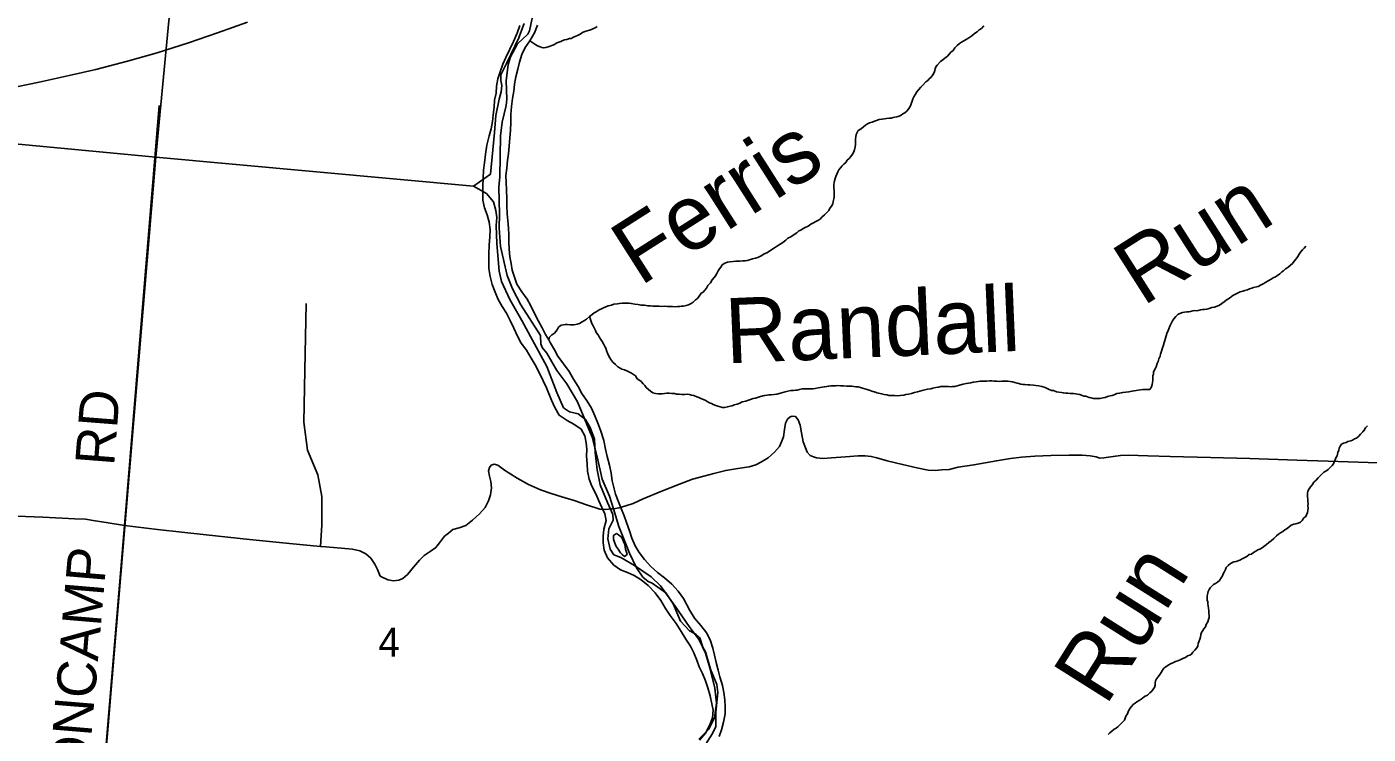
# Model space of a CAD drawing. Extents: x 1310247 to 1664935, y 284496 to 704931.
# Drawn here: x 1511625 to 1521928, y 514662 to 520097 of the extents above; entities that cross this region are included whole.
import ezdxf

# ---------------------------------------------------------------- set-up
doc = ezdxf.new("R2010")
doc.units = 0
for name, color, linetype in [('GM_X_Adjacent_County', 7, 'Continuous'), ('GM_X_City_Street', 7, 'Continuous'), ('GM_X_County', 7, 'Continuous'), ('GM_X_County_Subdivision_Text', 7, 'Continuous'), ('GM_X_Interstate_Shield', 7, 'Continuous'), ('GM_X_Minor_Lake_Text', 7, 'Continuous'), ('GM_X_Minor_River_Text', 7, 'Continuous'), ('GM_X_State_Shield', 7, 'Continuous'), ('GM_X_Township_Subdivision', 7, 'Continuous'), ('GM_X_Township_Subdivision_Text', 7, 'Continuous'), ('GM_X_US_Location', 7, 'Continuous')]:
    doc.layers.add(name, color=color, linetype=linetype)

msp = doc.modelspace()

# ---------------------------------------------------------------- linework, layer by layer
at = {"layer": 'GM_X_Adjacent_County'}
for points in [[(1515517, 520211), (1515486, 520065), (1515474, 520040), (1515395, 519965), (1515339, 519866), (1515323, 519806), (1515308, 519681), (1515313, 519541), (1515308, 519493), (1515277, 519364), (1515264, 519260), (1515259, 518945), (1515251, 518864), (1515256, 518656), (1515252, 518553), (1515262, 518410), (1515314, 518185), (1515355, 518083), (1515419, 517961), (1515570, 517724), (1515572, 517661), (1515583, 517633), (1515618, 517589), (1515696, 517455), (1515772, 517353), (1515854, 517214), (1515968, 516943), (1516007, 516793), (1516044, 516622), (1516100, 516490), (1516130, 516394), (1516173, 516258), (1516253, 516052), (1516307, 515940), (1516356, 515868), (1516397, 515834), (1516428, 515821), (1516534, 515747), (1516590, 515663), (1516646, 515530), (1516714, 515456), (1516763, 515429), (1516794, 515401), (1516817, 515329), (1516838, 515293), (1516877, 515160), (1516924, 515042), (1516933, 514982), (1516917, 514829), (1516916, 514721), (1516892, 514668), (1516801, 514527)], [(1516801, 514527), (1516892, 514668), (1516916, 514721), (1516917, 514829), (1516933, 514982), (1516924, 515042), (1516877, 515160), (1516838, 515293), (1516817, 515329), (1516794, 515401), (1516763, 515429), (1516714, 515456), (1516646, 515530), (1516590, 515663), (1516534, 515747), (1516428, 515821), (1516397, 515834), (1516356, 515868), (1516307, 515940), (1516253, 516052), (1516173, 516258), (1516130, 516394), (1516100, 516490), (1516044, 516622), (1516007, 516793), (1515968, 516943), (1515854, 517214), (1515772, 517353), (1515696, 517455), (1515618, 517589), (1515583, 517633), (1515572, 517661), (1515570, 517724), (1515419, 517961), (1515355, 518083), (1515314, 518185), (1515262, 518410), (1515252, 518553), (1515256, 518656), (1515251, 518864), (1515259, 518945), (1515264, 519260), (1515277, 519364), (1515308, 519493), (1515313, 519541), (1515308, 519681), (1515323, 519806), (1515339, 519866), (1515395, 519965), (1515474, 520040), (1515486, 520065), (1515517, 520211)]]:
    msp.add_lwpolyline(points, dxfattribs=at)
at = {"layer": 'GM_X_City_Street'}
for points in [[(1515411, 520107), (1515390, 520047), (1515363, 519983), (1515334, 519925), (1515305, 519862), (1515282, 519810), (1515261, 519752), (1515243, 519697), (1515232, 519641), (1515229, 519587), (1515218, 519533), (1515215, 519479), (1515208, 519421), (1515201, 519369), (1515191, 519313), (1515176, 519259), (1515159, 519187), (1515149, 519117), (1515140, 519051), (1515133, 518995), (1515129, 518935), (1515128, 518871), (1515127, 518819), (1515128, 518765), (1515141, 518705), (1515160, 518651), (1515175, 518596), (1515183, 518540), (1515182, 518482), (1515177, 518418), (1515174, 518352), (1515173, 518300), (1515174, 518240), (1515183, 518178), (1515198, 518117), (1515221, 518057), (1515246, 518001), (1515275, 517948), (1515309, 517897), (1515338, 517841), (1515365, 517782), (1515394, 517720), (1515423, 517667), (1515463, 517613), (1515500, 517550), (1515529, 517500), (1515564, 517435), (1515591, 517376), (1515616, 517322), (1515655, 517227), (1515680, 517171), (1515715, 517114), (1515775, 517071), (1515827, 517044), (1515882, 517006), (1515911, 516955), (1515921, 516901), (1515926, 516851), (1515925, 516797), (1515928, 516738), (1515931, 516682), (1515944, 516622), (1515965, 516568), (1515995, 516509), (1516018, 516455)], [(1515365, 519601), (1515370, 519655), (1515381, 519712), (1515396, 519772), (1515409, 519824), (1515428, 519884), (1515453, 519938), (1515488, 519989), (1515525, 520051), (1515548, 520110)], [(1515634, 517691), (1515609, 517733), (1515584, 517785), (1515554, 517836), (1515525, 517894), (1515496, 517953), (1515467, 518003), (1515426, 518060), (1515388, 518120), (1515371, 518173), (1515354, 518227), (1515345, 518279), (1515336, 518330), (1515330, 518388), (1515327, 518442), (1515326, 518498), (1515325, 518550), (1515320, 518608), (1515315, 518660), (1515312, 518720), (1515312, 518776), (1515309, 518843), (1515306, 518901), (1515305, 518955), (1515312, 519011), (1515317, 519069), (1515324, 519123), (1515331, 519179), (1515336, 519243), (1515339, 519301), (1515342, 519363), (1515343, 519423), (1515348, 519485), (1515356, 519547), (1515365, 519601)], [(1516944, 514644), (1516962, 514696), (1516977, 514754), (1516988, 514818), (1516989, 514870), (1516986, 514926), (1516979, 514982), (1516968, 515036), (1516949, 515101), (1516935, 515153), (1516920, 515213), (1516907, 515268), (1516894, 515322), (1516875, 515378), (1516848, 515437), (1516801, 515497), (1516753, 515554), (1516718, 515613), (1516669, 515704), (1516628, 515760), (1516579, 515815), (1516522, 515864), (1516470, 515905), (1516419, 515950), (1516370, 516005), (1516328, 516057), (1516297, 516110), (1516272, 516168), (1516253, 516223), (1516232, 516287), (1516212, 516338), (1516189, 516396), (1516170, 516448), (1516147, 516507), (1516134, 516557), (1516122, 516607), (1516113, 516668), (1516100, 516728), (1516083, 516796), (1516070, 516852), (1516057, 516917), (1516032, 516997), (1516011, 517052), (1515988, 517108), (1515961, 517166), (1515928, 517221), (1515888, 517280), (1515859, 517334), (1515824, 517389), (1515791, 517447), (1515748, 517508), (1515704, 517565), (1515677, 517615), (1515646, 517672), (1515634, 517691)], [(1516018, 516455), (1516041, 516404), (1516064, 516354), (1516076, 516304), (1516058, 516238), (1516052, 516184), (1516053, 516132), (1516060, 516076), (1516085, 516017), (1516134, 515960), (1516186, 515924), (1516238, 515905), (1516289, 515880), (1516343, 515847), (1516398, 515804), (1516452, 515747), (1516495, 515688), (1516530, 515628), (1516567, 515573), (1516612, 515512), (1516651, 515450), (1516687, 515391), (1516722, 515337), (1516749, 515286), (1516772, 515230), (1516790, 515179), (1516815, 515127), (1516838, 515072), (1516857, 515018), (1516874, 514956), (1516887, 514895), (1516897, 514845), (1516892, 514787), (1516869, 514728), (1516838, 514670), (1516793, 514615)], [(1516154, 516204), (1516132, 516189), (1516131, 516161), (1516141, 516130), (1516151, 516104), (1516168, 516082), (1516186, 516054)], [(1516186, 516054), (1516198, 516041), (1516216, 516027), (1516236, 516041), (1516230, 516061), (1516224, 516083), (1516219, 516119), (1516207, 516143), (1516194, 516172), (1516170, 516194), (1516154, 516204)]]:
    msp.add_lwpolyline(points, dxfattribs=at)
at = {"layer": 'GM_X_County'}
for points in [[(1513069, 523850), (1512615, 519096), (1507181, 519609), (1507676, 524403)], [(1507181, 519609), (1512615, 519096), (1512144, 513477), (1506638, 513991)]]:
    msp.add_lwpolyline(points, close=True, dxfattribs=at)
for points in [[(1515446, 520122), (1515410, 520027), (1515404, 520011), (1515311, 519821), (1515265, 519727), (1515266, 519685), (1515274, 519647), (1515269, 519597), (1515252, 519540), (1515228, 519416), (1515217, 519284), (1515186, 518965), (1515056, 518873), (1512615, 519096), (1513069, 523850)], [(1512144, 513477), (1512615, 519096), (1515056, 518873), (1515155, 518816), (1515210, 518753), (1515227, 518686), (1515236, 518632), (1515231, 518570), (1515235, 518432), (1515253, 518220), (1515270, 518140), (1515335, 518001), (1515428, 517839), (1515508, 517688), (1515618, 517486), (1515695, 517287), (1515747, 517170), (1515794, 517139), (1515860, 517122), (1515915, 517079), (1515952, 517018), (1515984, 516928), (1515991, 516826), (1516006, 516693), (1516028, 516577), (1516086, 516442), (1516126, 516349), (1516128, 516305), (1516096, 516240), (1516087, 516162), (1516106, 516082), (1516135, 516039), (1516187, 516020), (1516293, 515957), (1516420, 515870), (1516493, 515801), (1516604, 515645), (1516713, 515489), (1516789, 515386), (1516838, 515285), (1516872, 515171), (1516909, 515016), (1516923, 514900), (1516907, 514788), (1516864, 514699), (1516786, 514622)]]:
    msp.add_lwpolyline(points, dxfattribs=at)
at = {"layer": 'GM_X_County_Subdivision_Text'}
for points in [[(1512375, 516264), (1512642, 519493)], [(1512144, 513515), (1512375, 516264)]]:
    msp.add_lwpolyline(points, dxfattribs=at)
at = {"layer": 'GM_X_Interstate_Shield'}
msp.add_lwpolyline([(1511547, 516336), (1511749, 516328), (1511993, 516316), (1512075, 516313), (1512149, 516302), (1512235, 516287), (1512375, 516264), (1512628, 516235), (1513002, 516194), (1513335, 516158), (1513643, 516127), (1513881, 516104), (1513921, 516100), (1514126, 516084), (1514184, 516070), (1514228, 516047), (1514266, 516013), (1514297, 515969), (1514319, 515926), (1514340, 515876), (1514398, 515848), (1514442, 515839), (1514482, 515845), (1514512, 515858), (1514548, 515888), (1514595, 515946), (1514641, 515999), (1514678, 516035), (1514722, 516064), (1514766, 516096), (1514803, 516142), (1514833, 516183), (1514863, 516207), (1514896, 516233), (1514946, 516248), (1514996, 516264), (1515048, 516305), (1515103, 516355), (1515145, 516404), (1515170, 516454), (1515186, 516500), (1515193, 516554), (1515189, 516602), (1515180, 516644), (1515172, 516684), (1515178, 516710), (1515192, 516728), (1515215, 516735), (1515244, 516729), (1515294, 516689), (1515391, 516628), (1515479, 516579), (1515571, 516540), (1515652, 516511), (1515734, 516486), (1515828, 516457), (1515923, 516424), (1516027, 516391), (1516071, 516387), (1516115, 516392), (1516130, 516394), (1516175, 516400), (1516227, 516415), (1516281, 516435), (1516360, 516470), (1516496, 516527), (1516639, 516583), (1516737, 516620), (1516825, 516645), (1516901, 516664), (1516994, 516688), (1517086, 516703), (1517172, 516716), (1517224, 516731), (1517268, 516753), (1517319, 516784), (1517367, 516828), (1517405, 516871), (1517422, 516907), (1517436, 516945), (1517445, 517003), (1517453, 517051), (1517468, 517083), (1517488, 517099), (1517504, 517105), (1517530, 517102), (1517549, 517078), (1517565, 517036), (1517576, 516978), (1517588, 516908), (1517605, 516863), (1517619, 516829), (1517643, 516803), (1517667, 516793), (1517691, 516785), (1517742, 516780), (1517806, 516785), (1517913, 516792), (1518011, 516801), (1518063, 516799), (1518111, 516796), (1518154, 516784), (1518232, 516761), (1518352, 516734), (1518462, 516709), (1518549, 516690), (1518603, 516687), (1518653, 516693), (1518709, 516696), (1518778, 516712), (1518900, 516730), (1519072, 516763), (1519180, 516780), (1519266, 516791), (1519368, 516798), (1519490, 516803), (1519630, 516805), (1519732, 516806), (1519792, 516801), (1519838, 516793), (1519868, 516783), (1519898, 516786), (1519968, 516796), (1520026, 516803), (1520088, 516805), (1520236, 516801), (1520408, 516795), (1520716, 516788), (1521020, 516779), (1521380, 516766), (1521621, 516759), (1521927, 516748), (1522263, 516741)], dxfattribs=at)
at = {"layer": 'GM_X_Minor_River_Text'}
for points in [[(1515488, 519989), (1515534, 519959), (1515547, 519950), (1515567, 519942), (1515581, 519938), (1515595, 519935), (1515612, 519937), (1515630, 519943), (1515644, 519949), (1515658, 519952), (1515677, 519962), (1515691, 519970), (1515711, 519979), (1515727, 519985), (1515742, 519991), (1515756, 519997), (1515774, 520000), (1515792, 520006), (1515806, 520008), (1515825, 520018), (1515841, 520025), (1515855, 520031), (1515874, 520041), (1515892, 520052), (1515910, 520060), (1515929, 520066), (1515947, 520072), (1515961, 520075), (1515977, 520083), (1515991, 520089), (1516006, 520099)], [(1518603, 519774), (1518608, 519788), (1518618, 519802), (1518643, 519829), (1518661, 519843), (1518676, 519855), (1518696, 519871), (1518711, 519888), (1518723, 519902), (1518739, 519916), (1518754, 519936), (1518772, 519954), (1518789, 519969), (1518805, 519979), (1518822, 519989), (1518836, 519997), (1518852, 520006), (1518867, 520018), (1518883, 520028), (1518905, 520046), (1518924, 520059), (1518940, 520073), (1518957, 520085), (1518975, 520103)], [(1517411, 518426), (1517432, 518439), (1517456, 518457), (1517471, 518473), (1517493, 518484), (1517512, 518496), (1517540, 518514), (1517555, 518528), (1517571, 518535), (1517587, 518547), (1517604, 518555), (1517626, 518566), (1517648, 518580), (1517663, 518588), (1517685, 518600), (1517701, 518609), (1517718, 518619), (1517732, 518633), (1517751, 518651), (1517767, 518668), (1517784, 518686), (1517794, 518702), (1517807, 518722), (1517815, 518740), (1517819, 518754), (1517824, 518774), (1517826, 518788), (1517825, 518810), (1517825, 518824), (1517825, 518838), (1517824, 518856), (1517824, 518870), (1517824, 518884), (1517827, 518900), (1517829, 518914), (1517835, 518932), (1517838, 518946), (1517846, 518964), (1517855, 518982), (1517863, 518998), (1517876, 519014), (1517888, 519028), (1517900, 519042), (1517915, 519053), (1517927, 519071), (1517942, 519085), (1517954, 519101), (1517968, 519117), (1517977, 519135), (1517983, 519152), (1517988, 519174), (1517990, 519193), (1517991, 519207), (1517991, 519221), (1517991, 519237), (1517992, 519251), (1517994, 519269), (1518004, 519285), (1518011, 519299), (1518033, 519314), (1518054, 519330), (1518068, 519340), (1518082, 519350), (1518097, 519359), (1518117, 519365), (1518137, 519373), (1518152, 519376), (1518172, 519384), (1518194, 519388), (1518212, 519389), (1518228, 519391), (1518249, 519395), (1518263, 519396), (1518279, 519400), (1518293, 519402), (1518307, 519404), (1518325, 519411), (1518340, 519417), (1518354, 519427), (1518368, 519437), (1518387, 519452), (1518399, 519470), (1518410, 519484), (1518414, 519498), (1518420, 519512), (1518425, 519526), (1518431, 519544), (1518439, 519560), (1518450, 519578), (1518462, 519596), (1518475, 519612), (1518493, 519633), (1518504, 519647), (1518529, 519673), (1518545, 519683), (1518557, 519696), (1518570, 519710), (1518584, 519728), (1518595, 519746), (1518599, 519760), (1518603, 519774)], [(1515634, 517691), (1515640, 517713), (1515658, 517729), (1515675, 517740), (1515691, 517758), (1515700, 517774), (1515708, 517788), (1515729, 517804), (1515747, 517807), (1515761, 517809), (1515779, 517809), (1515799, 517806), (1515815, 517806), (1515829, 517806), (1515851, 517811), (1515870, 517817), (1515890, 517829), (1515909, 517841), (1515923, 517850), (1515947, 517870), (1515968, 517886), (1515982, 517899), (1515999, 517907), (1516021, 517923), (1516039, 517931), (1516054, 517938), (1516072, 517946), (1516090, 517952), (1516117, 517959), (1516135, 517965), (1516161, 517968), (1516177, 517972), (1516197, 517974), (1516211, 517974), (1516234, 517973), (1516252, 517973), (1516268, 517971), (1516296, 517966), (1516320, 517962), (1516342, 517957), (1516356, 517957), (1516370, 517957), (1516396, 517952), (1516416, 517952), (1516434, 517951), (1516457, 517951), (1516481, 517949), (1516501, 517948), (1516523, 517950), (1516545, 517947), (1516565, 517947), (1516585, 517947), (1516605, 517946), (1516624, 517948), (1516640, 517948), (1516654, 517949), (1516670, 517951), (1516690, 517955), (1516708, 517960), (1516729, 517972), (1516743, 517980), (1516762, 517998), (1516776, 518009), (1516790, 518027), (1516805, 518049), (1516819, 518057), (1516834, 518073), (1516846, 518089), (1516857, 518110), (1516875, 518130), (1516890, 518152), (1516904, 518170), (1516915, 518184), (1516925, 518202), (1516934, 518222), (1516946, 518237), (1516955, 518251), (1516967, 518269), (1516987, 518281), (1517008, 518288), (1517026, 518290), (1517050, 518294), (1517070, 518295), (1517086, 518297), (1517102, 518297), (1517125, 518298), (1517141, 518298), (1517159, 518302), (1517175, 518306), (1517199, 518313), (1517222, 518319), (1517240, 518324), (1517256, 518332), (1517271, 518340), (1517289, 518352), (1517309, 518361), (1517330, 518373), (1517348, 518385), (1517368, 518398), (1517391, 518414), (1517411, 518426)], [(1520981, 518071), (1521001, 518077), (1521017, 518083), (1521033, 518088), (1521048, 518094), (1521070, 518098), (1521084, 518101), (1521106, 518115), (1521127, 518125), (1521143, 518135), (1521159, 518144), (1521184, 518158), (1521198, 518168), (1521215, 518175), (1521231, 518187), (1521249, 518199), (1521264, 518215), (1521278, 518222), (1521294, 518238), (1521311, 518248), (1521331, 518266), (1521346, 518277), (1521360, 518295), (1521375, 518313), (1521387, 518333), (1521398, 518349), (1521408, 518365), (1521423, 518383), (1521437, 518396), (1521449, 518412)], [(1519496, 517303), (1519510, 517301), (1519534, 517292), (1519552, 517290), (1519572, 517287), (1519586, 517285), (1519606, 517281), (1519620, 517281), (1519640, 517278), (1519664, 517278), (1519680, 517277), (1519694, 517275), (1519712, 517271), (1519730, 517264), (1519744, 517260), (1519758, 517258), (1519784, 517249), (1519800, 517245), (1519818, 517241), (1519835, 517240), (1519855, 517240), (1519869, 517242), (1519891, 517245), (1519907, 517249), (1519925, 517255), (1519946, 517261), (1519962, 517264), (1519976, 517270), (1519998, 517278), (1520019, 517281), (1520043, 517287), (1520067, 517290), (1520089, 517292), (1520114, 517298), (1520128, 517299), (1520146, 517303), (1520162, 517305), (1520180, 517308), (1520198, 517310), (1520221, 517310), (1520237, 517311), (1520251, 517311), (1520263, 517331), (1520270, 517349), (1520272, 517365), (1520275, 517379), (1520275, 517401), (1520275, 517415), (1520278, 517429), (1520280, 517445), (1520291, 517469), (1520299, 517485), (1520306, 517509), (1520314, 517525), (1520321, 517545), (1520329, 517567), (1520333, 517581), (1520344, 517611), (1520347, 517629), (1520353, 517643), (1520360, 517671), (1520366, 517687), (1520370, 517705), (1520375, 517723), (1520381, 517739), (1520392, 517763), (1520396, 517777), (1520405, 517796), (1520415, 517816), (1520424, 517838), (1520434, 517852), (1520451, 517870), (1520467, 517886), (1520481, 517894), (1520502, 517901), (1520518, 517905), (1520536, 517907), (1520550, 517908), (1520564, 517910), (1520581, 517914), (1520595, 517916), (1520609, 517915), (1520623, 517917), (1520639, 517921), (1520653, 517925), (1520669, 517924), (1520688, 517928), (1520706, 517932), (1520728, 517939), (1520748, 517943), (1520767, 517949), (1520787, 517958), (1520805, 517970), (1520822, 517984), (1520836, 517996), (1520863, 518011), (1520889, 518031), (1520914, 518046), (1520944, 518060), (1520964, 518066), (1520981, 518071)], [(1515947, 517870), (1515964, 517817), (1515974, 517799), (1515982, 517783), (1515993, 517763), (1515999, 517748), (1516013, 517730), (1516022, 517714), (1516034, 517694), (1516044, 517679), (1516055, 517661), (1516065, 517641), (1516073, 517627), (1516078, 517610), (1516084, 517590), (1516094, 517572), (1516103, 517554), (1516111, 517540), (1516127, 517519), (1516146, 517501), (1516164, 517484), (1516182, 517474), (1516196, 517466), (1516216, 517461), (1516234, 517453), (1516250, 517445), (1516270, 517436), (1516284, 517426), (1516299, 517414), (1516313, 517393), (1516327, 517385), (1516343, 517371), (1516359, 517354), (1516372, 517340), (1516382, 517326), (1516400, 517311), (1516416, 517297), (1516433, 517285), (1516455, 517278), (1516474, 517276), (1516490, 517276), (1516506, 517277), (1516522, 517279), (1516542, 517281), (1516558, 517282), (1516578, 517280), (1516600, 517278), (1516616, 517275), (1516636, 517273), (1516655, 517272), (1516679, 517272), (1516701, 517274), (1516715, 517271), (1516731, 517267), (1516747, 517263), (1516771, 517254), (1516787, 517248), (1516801, 517242), (1516815, 517235), (1516835, 517227), (1516851, 517219), (1516869, 517208), (1516883, 517202), (1516898, 517194), (1516916, 517187), (1516932, 517181), (1516950, 517177), (1516968, 517172), (1516985, 517172), (1517007, 517176), (1517027, 517181), (1517043, 517185), (1517057, 517191), (1517082, 517198), (1517102, 517206), (1517120, 517214), (1517147, 517221), (1517161, 517225), (1517183, 517233), (1517203, 517240), (1517222, 517244), (1517238, 517248), (1517252, 517254), (1517278, 517261), (1517293, 517265), (1517311, 517267), (1517325, 517268), (1517343, 517270), (1517365, 517272), (1517385, 517275), (1517414, 517281), (1517432, 517286), (1517450, 517292), (1517470, 517296), (1517493, 517301), (1517515, 517303), (1517529, 517305), (1517543, 517306), (1517559, 517310), (1517580, 517314), (1517594, 517316)], [(1517594, 517316), (1517614, 517315), (1517632, 517315), (1517652, 517315), (1517666, 517316), (1517680, 517318), (1517703, 517322), (1517733, 517327), (1517751, 517331), (1517769, 517332), (1517785, 517336), (1517800, 517338), (1517816, 517338), (1517840, 517339), (1517854, 517341), (1517876, 517339), (1517898, 517338), (1517924, 517336), (1517946, 517335), (1517963, 517335), (1517977, 517333), (1517993, 517330), (1518011, 517330), (1518029, 517326), (1518045, 517321), (1518061, 517315), (1518079, 517309), (1518095, 517304), (1518123, 517294), (1518137, 517292), (1518153, 517285), (1518169, 517281), (1518191, 517277), (1518209, 517272), (1518231, 517268), (1518247, 517265), (1518265, 517265), (1518289, 517265), (1518315, 517262), (1518333, 517264), (1518360, 517267), (1518376, 517271), (1518398, 517275), (1518420, 517280), (1518443, 517286), (1518467, 517292), (1518485, 517297), (1518501, 517301), (1518522, 517307), (1518544, 517312), (1518568, 517316), (1518584, 517320), (1518606, 517325), (1518627, 517329), (1518645, 517333), (1518661, 517334), (1518681, 517334), (1518705, 517333), (1518721, 517331), (1518735, 517333), (1518754, 517333), (1518770, 517338), (1518790, 517344), (1518816, 517351), (1518841, 517355), (1518859, 517359), (1518877, 517362), (1518895, 517366), (1518917, 517370), (1518932, 517371), (1518948, 517373), (1518966, 517373), (1518984, 517375), (1519000, 517374), (1519018, 517376), (1519036, 517376), (1519052, 517375), (1519075, 517373), (1519095, 517372), (1519113, 517374), (1519129, 517374), (1519143, 517374), (1519159, 517373), (1519179, 517371), (1519197, 517369), (1519213, 517364), (1519231, 517358), (1519245, 517356), (1519261, 517351), (1519277, 517349), (1519291, 517349), (1519314, 517346), (1519330, 517346), (1519356, 517344), (1519374, 517341), (1519398, 517339), (1519420, 517334), (1519438, 517328), (1519452, 517322), (1519472, 517313), (1519496, 517303)], [(1521897, 516998), (1521907, 517016), (1521923, 517032)], [(1520697, 515662), (1520697, 515678), (1520691, 515692), (1520692, 515708), (1520692, 515724), (1520697, 515744), (1520699, 515758), (1520707, 515772), (1520714, 515786), (1520726, 515800), (1520740, 515812), (1520755, 515820), (1520771, 515829), (1520787, 515843), (1520800, 515863), (1520808, 515877), (1520813, 515893), (1520821, 515907), (1520832, 515927), (1520838, 515943), (1520852, 515958), (1520871, 515972), (1520895, 515986), (1520914, 515989), (1520942, 515999), (1520960, 516009), (1520981, 516018), (1520997, 516026), (1521015, 516042), (1521032, 516045), (1521046, 516057), (1521066, 516069), (1521081, 516077), (1521097, 516084), (1521113, 516094), (1521127, 516104), (1521148, 516120), (1521166, 516135), (1521183, 516147), (1521203, 516165), (1521224, 516185), (1521240, 516198), (1521255, 516208), (1521273, 516220), (1521289, 516232), (1521306, 516243), (1521322, 516255), (1521337, 516267), (1521357, 516275), (1521373, 516278), (1521391, 516284), (1521407, 516290), (1521422, 516304), (1521434, 516323), (1521449, 516333), (1521453, 516347), (1521462, 516365), (1521464, 516381), (1521466, 516401), (1521465, 516417), (1521467, 516433), (1521465, 516449), (1521464, 516465), (1521462, 516484), (1521461, 516500), (1521461, 516514), (1521465, 516528), (1521474, 516546), (1521486, 516563), (1521499, 516581), (1521511, 516599), (1521528, 516613), (1521544, 516631), (1521560, 516646), (1521573, 516660), (1521587, 516676), (1521602, 516682), (1521620, 516696), (1521636, 516711), (1521651, 516725), (1521661, 516739), (1521666, 516753), (1521674, 516769), (1521680, 516785), (1521689, 516801), (1521695, 516827), (1521702, 516845), (1521706, 516859), (1521713, 516875), (1521723, 516889), (1521739, 516898), (1521758, 516904), (1521772, 516910), (1521794, 516915), (1521808, 516921), (1521823, 516931), (1521839, 516937), (1521857, 516952), (1521870, 516966), (1521886, 516984), (1521897, 516998)], [(1519931, 514658), (1519944, 514671), (1519958, 514685), (1519976, 514699), (1519991, 514707), (1520005, 514718), (1520024, 514736), (1520040, 514754), (1520055, 514770), (1520061, 514784), (1520067, 514800), (1520078, 514818), (1520088, 514841), (1520101, 514861), (1520109, 514875), (1520122, 514889), (1520138, 514901), (1520152, 514911), (1520169, 514920), (1520191, 514936), (1520210, 514950), (1520232, 514961), (1520251, 514979), (1520267, 514993), (1520277, 515007), (1520286, 515021), (1520292, 515039), (1520292, 515053), (1520295, 515071), (1520301, 515087), (1520314, 515102), (1520328, 515120), (1520339, 515136), (1520349, 515154), (1520359, 515168), (1520374, 515180), (1520392, 515193), (1520409, 515203), (1520427, 515211), (1520447, 515219), (1520465, 515226), (1520488, 515236), (1520510, 515246), (1520526, 515251), (1520541, 515263), (1520557, 515269), (1520571, 515277), (1520580, 515292), (1520596, 515306), (1520611, 515324), (1520619, 515338), (1520623, 515358), (1520628, 515372), (1520634, 515392), (1520639, 515408), (1520643, 515428), (1520648, 515444), (1520658, 515458), (1520666, 515472), (1520679, 515487), (1520683, 515505), (1520696, 515525), (1520702, 515543), (1520706, 515557), (1520707, 515573), (1520705, 515591), (1520704, 515612), (1520702, 515628), (1520700, 515648), (1520697, 515662)]]:
    msp.add_lwpolyline(points, dxfattribs=at)
at = {"layer": 'GM_X_State_Shield'}
msp.add_lwpolyline([(1511472, 519621), (1511719, 519671), (1511951, 519723), (1512155, 519769), (1512398, 519832), (1512625, 519896), (1512867, 519973), (1513090, 520051), (1513319, 520133)], dxfattribs=at)
at = {"layer": 'GM_X_Township_Subdivision_Text'}
msp.add_lwpolyline([(1513771, 517970), (1513761, 517456), (1513752, 517060), (1513781, 516843), (1513860, 516655), (1513890, 516487), (1513890, 516269), (1513881, 516104)], dxfattribs=at)

# ---------------------------------------------------------------- texts
at = {"layer": 'GM_X_Minor_Lake_Text'}
for s, rotation, p in [('Ferris', 32.5246, (1516335, 518099)), ('Run', 32.5105, (1520195, 517944)), ('Randall', 2.4627, (1516998, 517510)), ('Run', 57.7489, (1519912, 514870))]:
    msp.add_text(s, height=500, rotation=rotation, dxfattribs=at).set_placement(p)
at = {"layer": 'GM_X_Township_Subdivision'}
for s, rotation, p in [('RD', 85.5237, (1512295, 516719)), ('CAMP', 85.1354, (1512146, 514929)), ('NIXON', 85.2897, (1512040, 513662))]:
    msp.add_text(s, height=300, rotation=rotation, dxfattribs=at).set_placement(p)
at = {"layer": 'GM_X_US_Location'}
msp.add_text('4', height=221, rotation=0, dxfattribs=at).set_placement((1514325, 515258))

doc.saveas('drawing.dxf')
